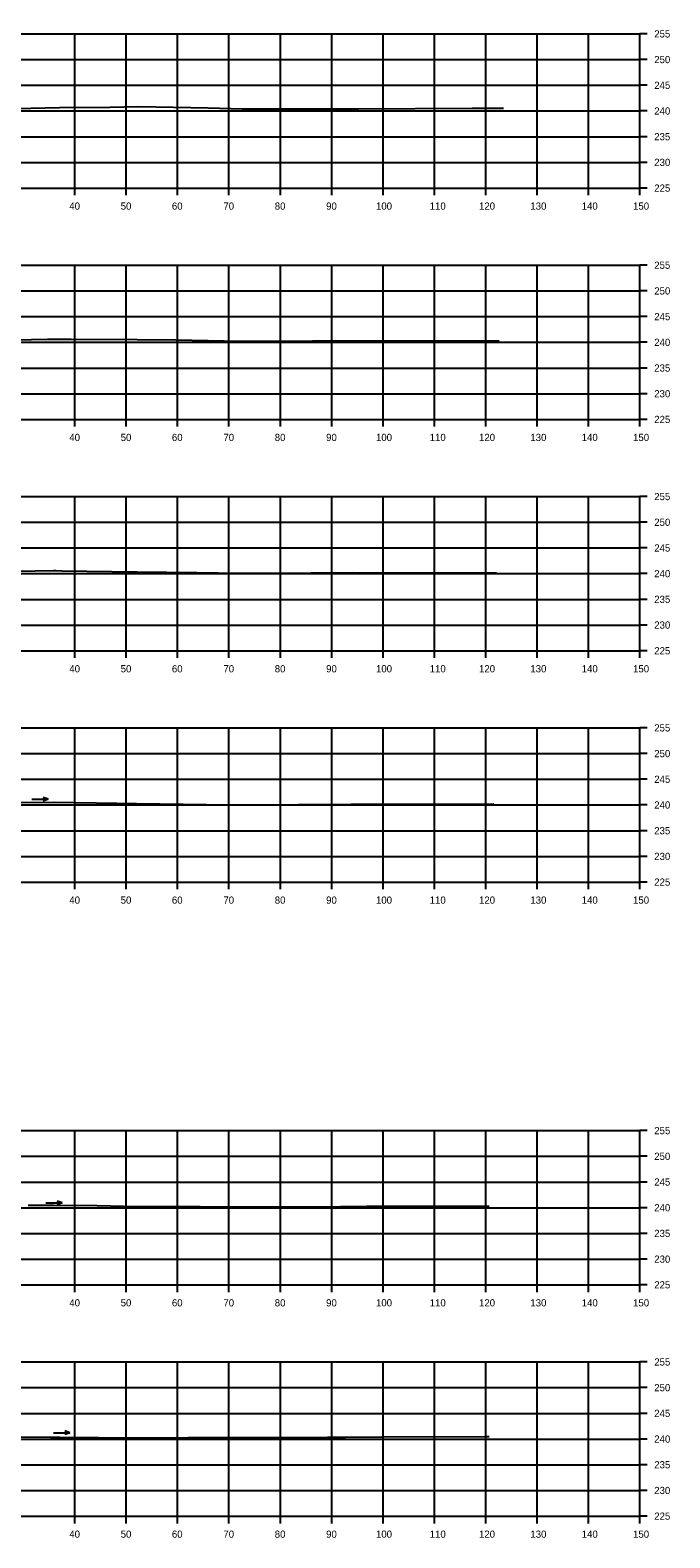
# Model space of a CAD drawing. Extents: x 1369627 to 1374022, y 380035 to 398173.
# Drawn here: x 1371570.1 to 1371694.7, y 383988.6 to 384281.9 of the extents above; entities that cross this region are included whole.
import ezdxf

# ---------------------------------------------------------------- set-up
doc = ezdxf.new("R2010")
doc.units = 0
for name, color, linetype in [('R_Axis', 7, 'Continuous'), ('R_Axis Annot', 7, 'Continuous'), ('R_Exist Surface', 7, 'Continuous'), ('R_Grid', 7, 'Continuous'), ('R_Water Annot', 7, 'Continuous')]:
    doc.layers.add(name, color=color, linetype=linetype)

msp = doc.modelspace()

# ---------------------------------------------------------------- linework, layer by layer
at = {"layer": 'R_Axis'}
for p, q in [((1371688.85, 384251.18), (1371688.85, 384281.18)), ((1371690.25, 384281.18), (1371688.85, 384281.18)), ((1371690.25, 384276.18), (1371688.85, 384276.18)), ((1371690.25, 384271.18), (1371688.85, 384271.18)), ((1371690.25, 384266.18), (1371688.85, 384266.18)), ((1371690.25, 384261.18), (1371688.85, 384261.18)), ((1371690.25, 384256.18), (1371688.85, 384256.18)), ((1371388.85, 384251.18), (1371688.85, 384251.18)), ((1371578.85, 384249.78), (1371578.85, 384251.18)), ((1371588.85, 384249.78), (1371588.85, 384251.18)), ((1371598.85, 384249.78), (1371598.85, 384251.18)), ((1371608.85, 384249.78), (1371608.85, 384251.18)), ((1371618.85, 384249.78), (1371618.85, 384251.18)), ((1371628.85, 384249.78), (1371628.85, 384251.18)), ((1371638.85, 384249.78), (1371638.85, 384251.18)), ((1371648.85, 384249.78), (1371648.85, 384251.18)), ((1371658.85, 384249.78), (1371658.85, 384251.18)), ((1371668.85, 384249.78), (1371668.85, 384251.18)), ((1371678.85, 384249.78), (1371678.85, 384251.18)), ((1371688.85, 384249.78), (1371688.85, 384251.18)), ((1371690.25, 384251.18), (1371688.85, 384251.18)), ((1371688.85, 384206.18), (1371688.85, 384236.18)), ((1371690.25, 384236.18), (1371688.85, 384236.18)), ((1371690.25, 384231.18), (1371688.85, 384231.18)), ((1371690.25, 384226.18), (1371688.85, 384226.18)), ((1371690.25, 384221.18), (1371688.85, 384221.18)), ((1371690.25, 384216.18), (1371688.85, 384216.18)), ((1371690.25, 384211.18), (1371688.85, 384211.18)), ((1371388.85, 384206.18), (1371688.85, 384206.18)), ((1371578.85, 384204.78), (1371578.85, 384206.18)), ((1371588.85, 384204.78), (1371588.85, 384206.18)), ((1371598.85, 384204.78), (1371598.85, 384206.18)), ((1371608.85, 384204.78), (1371608.85, 384206.18)), ((1371618.85, 384204.78), (1371618.85, 384206.18)), ((1371628.85, 384204.78), (1371628.85, 384206.18)), ((1371638.85, 384204.78), (1371638.85, 384206.18)), ((1371648.85, 384204.78), (1371648.85, 384206.18)), ((1371658.85, 384204.78), (1371658.85, 384206.18)), ((1371668.85, 384204.78), (1371668.85, 384206.18)), ((1371678.85, 384204.78), (1371678.85, 384206.18)), ((1371688.85, 384204.78), (1371688.85, 384206.18)), ((1371690.25, 384206.18), (1371688.85, 384206.18)), ((1371688.85, 384161.18), (1371688.85, 384191.18)), ((1371690.25, 384191.18), (1371688.85, 384191.18)), ((1371690.25, 384186.18), (1371688.85, 384186.18)), ((1371690.25, 384181.18), (1371688.85, 384181.18)), ((1371690.25, 384176.18), (1371688.85, 384176.18)), ((1371690.25, 384171.18), (1371688.85, 384171.18)), ((1371690.25, 384166.18), (1371688.85, 384166.18)), ((1371388.85, 384161.18), (1371688.85, 384161.18)), ((1371578.85, 384159.78), (1371578.85, 384161.18)), ((1371588.85, 384159.78), (1371588.85, 384161.18)), ((1371598.85, 384159.78), (1371598.85, 384161.18)), ((1371608.85, 384159.78), (1371608.85, 384161.18)), ((1371618.85, 384159.78), (1371618.85, 384161.18)), ((1371628.85, 384159.78), (1371628.85, 384161.18)), ((1371638.85, 384159.78), (1371638.85, 384161.18)), ((1371648.85, 384159.78), (1371648.85, 384161.18)), ((1371658.85, 384159.78), (1371658.85, 384161.18)), ((1371668.85, 384159.78), (1371668.85, 384161.18)), ((1371678.85, 384159.78), (1371678.85, 384161.18)), ((1371688.85, 384159.78), (1371688.85, 384161.18)), ((1371690.25, 384161.18), (1371688.85, 384161.18)), ((1371688.85, 384116.18), (1371688.85, 384146.18)), ((1371690.25, 384146.18), (1371688.85, 384146.18)), ((1371690.25, 384141.18), (1371688.85, 384141.18)), ((1371690.25, 384136.18), (1371688.85, 384136.18)), ((1371690.25, 384131.18), (1371688.85, 384131.18)), ((1371690.25, 384126.18), (1371688.85, 384126.18)), ((1371690.25, 384121.18), (1371688.85, 384121.18)), ((1371388.85, 384116.18), (1371688.85, 384116.18)), ((1371578.85, 384114.78), (1371578.85, 384116.18)), ((1371588.85, 384114.78), (1371588.85, 384116.18)), ((1371598.85, 384114.78), (1371598.85, 384116.18)), ((1371608.85, 384114.78), (1371608.85, 384116.18)), ((1371618.85, 384114.78), (1371618.85, 384116.18)), ((1371628.85, 384114.78), (1371628.85, 384116.18)), ((1371638.85, 384114.78), (1371638.85, 384116.18)), ((1371648.85, 384114.78), (1371648.85, 384116.18)), ((1371658.85, 384114.78), (1371658.85, 384116.18)), ((1371668.85, 384114.78), (1371668.85, 384116.18)), ((1371678.85, 384114.78), (1371678.85, 384116.18)), ((1371688.85, 384114.78), (1371688.85, 384116.18)), ((1371690.25, 384116.18), (1371688.85, 384116.18)), ((1371688.85, 384037.84), (1371688.85, 384067.84)), ((1371690.25, 384067.84), (1371688.85, 384067.84)), ((1371690.25, 384062.84), (1371688.85, 384062.84)), ((1371690.25, 384057.84), (1371688.85, 384057.84)), ((1371690.25, 384052.84), (1371688.85, 384052.84)), ((1371690.25, 384047.84), (1371688.85, 384047.84)), ((1371690.25, 384042.84), (1371688.85, 384042.84)), ((1371388.85, 384037.84), (1371688.85, 384037.84)), ((1371578.85, 384036.44), (1371578.85, 384037.84)), ((1371588.85, 384036.44), (1371588.85, 384037.84)), ((1371598.85, 384036.44), (1371598.85, 384037.84)), ((1371608.85, 384036.44), (1371608.85, 384037.84)), ((1371618.85, 384036.44), (1371618.85, 384037.84)), ((1371628.85, 384036.44), (1371628.85, 384037.84)), ((1371638.85, 384036.44), (1371638.85, 384037.84)), ((1371648.85, 384036.44), (1371648.85, 384037.84)), ((1371658.85, 384036.44), (1371658.85, 384037.84)), ((1371668.85, 384036.44), (1371668.85, 384037.84)), ((1371678.85, 384036.44), (1371678.85, 384037.84)), ((1371688.85, 384036.44), (1371688.85, 384037.84)), ((1371690.25, 384037.84), (1371688.85, 384037.84)), ((1371688.85, 383992.84), (1371688.85, 384022.84)), ((1371690.25, 384022.84), (1371688.85, 384022.84)), ((1371690.25, 384017.84), (1371688.85, 384017.84)), ((1371690.25, 384012.84), (1371688.85, 384012.84)), ((1371690.25, 384007.84), (1371688.85, 384007.84)), ((1371690.25, 384002.84), (1371688.85, 384002.84)), ((1371690.25, 383997.84), (1371688.85, 383997.84)), ((1371388.85, 383992.84), (1371688.85, 383992.84)), ((1371578.85, 383991.44), (1371578.85, 383992.84)), ((1371588.85, 383991.44), (1371588.85, 383992.84)), ((1371598.85, 383991.44), (1371598.85, 383992.84)), ((1371608.85, 383991.44), (1371608.85, 383992.84)), ((1371618.85, 383991.44), (1371618.85, 383992.84)), ((1371628.85, 383991.44), (1371628.85, 383992.84)), ((1371638.85, 383991.44), (1371638.85, 383992.84)), ((1371648.85, 383991.44), (1371648.85, 383992.84)), ((1371658.85, 383991.44), (1371658.85, 383992.84)), ((1371668.85, 383991.44), (1371668.85, 383992.84)), ((1371678.85, 383991.44), (1371678.85, 383992.84)), ((1371688.85, 383991.44), (1371688.85, 383992.84)), ((1371690.25, 383992.84), (1371688.85, 383992.84))]:
    msp.add_line(p, q, dxfattribs=at)
at = {"layer": 'R_Exist Surface'}
for points in [[(1371564.19, 384266.61), (1371570.29, 384266.73), (1371575.83, 384266.86), (1371585.65, 384266.95), (1371591.2, 384267.06), (1371604.82, 384266.76), (1371611.42, 384266.6), (1371627.32, 384266.62), (1371634.08, 384266.62), (1371656.17, 384266.7), (1371662.27, 384266.74)], [(1371564.03, 384221.6), (1371573.5, 384221.78), (1371575.39, 384221.81), (1371578.11, 384221.78), (1371591, 384221.74), (1371598.48, 384221.63), (1371611.11, 384221.4), (1371625.1, 384221.44), (1371633.36, 384221.47), (1371650.23, 384221.46), (1371661.44, 384221.47)], [(1371563.94, 384176.6), (1371574.67, 384176.77), (1371575.13, 384176.77), (1371576.32, 384176.75), (1371590.88, 384176.56), (1371602.57, 384176.38), (1371610.92, 384176.29), (1371624.85, 384176.34), (1371632.92, 384176.38), (1371655.03, 384176.32), (1371660.95, 384176.31)], [(1371567.59, 384131.66), (1371574.96, 384131.75), (1371587.02, 384131.52), (1371590.83, 384131.45), (1371609.03, 384131.24), (1371610.78, 384131.23), (1371612.13, 384131.23), (1371632.63, 384131.33), (1371632.83, 384131.33), (1371660.4, 384131.38)], [(1371569.77, 384053.34), (1371574.72, 384053.33), (1371583.21, 384053.24), (1371590.91, 384053.1), (1371603.21, 384053.05), (1371610.34, 384053), (1371630.58, 384053.09), (1371632.08, 384053.1), (1371635.72, 384053.11), (1371659.54, 384053.19)], [(1371563.56, 384008.25), (1371574.1, 384008.22), (1371574.49, 384008.22), (1371575.93, 384008.21), (1371591, 384008.09), (1371600.81, 384008.13), (1371609.9, 384008.12), (1371628.06, 384008.2), (1371631.52, 384008.21), (1371638.59, 384008.24), (1371658.68, 384008.34), (1371659.48, 384008.31)]]:
    msp.add_lwpolyline(points, dxfattribs=at)
at = {"layer": 'R_Grid'}
for p, q in [((1371388.85, 384281.18), (1371688.85, 384281.18)), ((1371578.85, 384251.18), (1371578.85, 384281.18)), ((1371588.85, 384251.18), (1371588.85, 384281.18)), ((1371598.85, 384251.18), (1371598.85, 384281.18)), ((1371608.85, 384251.18), (1371608.85, 384281.18)), ((1371618.85, 384251.18), (1371618.85, 384281.18)), ((1371628.85, 384251.18), (1371628.85, 384281.18)), ((1371638.85, 384251.18), (1371638.85, 384281.18)), ((1371648.85, 384251.18), (1371648.85, 384281.18)), ((1371658.85, 384251.18), (1371658.85, 384281.18)), ((1371668.85, 384251.18), (1371668.85, 384281.18)), ((1371678.85, 384251.18), (1371678.85, 384281.18)), ((1371688.85, 384251.18), (1371688.85, 384281.18)), ((1371388.85, 384276.18), (1371688.85, 384276.18)), ((1371388.85, 384271.18), (1371688.85, 384271.18)), ((1371388.85, 384266.18), (1371688.85, 384266.18)), ((1371388.85, 384261.18), (1371688.85, 384261.18)), ((1371388.85, 384256.18), (1371688.85, 384256.18)), ((1371388.85, 384251.18), (1371688.85, 384251.18)), ((1371388.85, 384236.18), (1371688.85, 384236.18)), ((1371578.85, 384206.18), (1371578.85, 384236.18)), ((1371588.85, 384206.18), (1371588.85, 384236.18)), ((1371598.85, 384206.18), (1371598.85, 384236.18)), ((1371608.85, 384206.18), (1371608.85, 384236.18)), ((1371618.85, 384206.18), (1371618.85, 384236.18)), ((1371628.85, 384206.18), (1371628.85, 384236.18)), ((1371638.85, 384206.18), (1371638.85, 384236.18)), ((1371648.85, 384206.18), (1371648.85, 384236.18)), ((1371658.85, 384206.18), (1371658.85, 384236.18)), ((1371668.85, 384206.18), (1371668.85, 384236.18)), ((1371678.85, 384206.18), (1371678.85, 384236.18)), ((1371688.85, 384206.18), (1371688.85, 384236.18)), ((1371388.85, 384231.18), (1371688.85, 384231.18)), ((1371388.85, 384226.18), (1371688.85, 384226.18)), ((1371388.85, 384221.18), (1371688.85, 384221.18)), ((1371388.85, 384216.18), (1371688.85, 384216.18)), ((1371388.85, 384211.18), (1371688.85, 384211.18)), ((1371388.85, 384206.18), (1371688.85, 384206.18)), ((1371388.85, 384191.18), (1371688.85, 384191.18)), ((1371578.85, 384161.18), (1371578.85, 384191.18)), ((1371588.85, 384161.18), (1371588.85, 384191.18)), ((1371598.85, 384161.18), (1371598.85, 384191.18)), ((1371608.85, 384161.18), (1371608.85, 384191.18)), ((1371618.85, 384161.18), (1371618.85, 384191.18)), ((1371628.85, 384161.18), (1371628.85, 384191.18)), ((1371638.85, 384161.18), (1371638.85, 384191.18)), ((1371648.85, 384161.18), (1371648.85, 384191.18)), ((1371658.85, 384161.18), (1371658.85, 384191.18)), ((1371668.85, 384161.18), (1371668.85, 384191.18)), ((1371678.85, 384161.18), (1371678.85, 384191.18)), ((1371688.85, 384161.18), (1371688.85, 384191.18)), ((1371388.85, 384186.18), (1371688.85, 384186.18)), ((1371388.85, 384181.18), (1371688.85, 384181.18)), ((1371388.85, 384176.18), (1371688.85, 384176.18)), ((1371388.85, 384171.18), (1371688.85, 384171.18)), ((1371388.85, 384166.18), (1371688.85, 384166.18)), ((1371388.85, 384161.18), (1371688.85, 384161.18)), ((1371388.85, 384146.18), (1371688.85, 384146.18)), ((1371578.85, 384116.18), (1371578.85, 384146.18)), ((1371588.85, 384116.18), (1371588.85, 384146.18)), ((1371598.85, 384116.18), (1371598.85, 384146.18)), ((1371608.85, 384116.18), (1371608.85, 384146.18)), ((1371618.85, 384116.18), (1371618.85, 384146.18)), ((1371628.85, 384116.18), (1371628.85, 384146.18)), ((1371638.85, 384116.18), (1371638.85, 384146.18)), ((1371648.85, 384116.18), (1371648.85, 384146.18)), ((1371658.85, 384116.18), (1371658.85, 384146.18)), ((1371668.85, 384116.18), (1371668.85, 384146.18)), ((1371678.85, 384116.18), (1371678.85, 384146.18)), ((1371688.85, 384116.18), (1371688.85, 384146.18)), ((1371388.85, 384141.18), (1371688.85, 384141.18)), ((1371388.85, 384136.18), (1371688.85, 384136.18)), ((1371388.85, 384131.18), (1371688.85, 384131.18)), ((1371388.85, 384126.18), (1371688.85, 384126.18)), ((1371388.85, 384121.18), (1371688.85, 384121.18)), ((1371388.85, 384116.18), (1371688.85, 384116.18)), ((1371388.85, 384067.84), (1371688.85, 384067.84)), ((1371578.85, 384037.84), (1371578.85, 384067.84)), ((1371588.85, 384037.84), (1371588.85, 384067.84)), ((1371598.85, 384037.84), (1371598.85, 384067.84)), ((1371608.85, 384037.84), (1371608.85, 384067.84)), ((1371618.85, 384037.84), (1371618.85, 384067.84)), ((1371628.85, 384037.84), (1371628.85, 384067.84)), ((1371638.85, 384037.84), (1371638.85, 384067.84)), ((1371648.85, 384037.84), (1371648.85, 384067.84)), ((1371658.85, 384037.84), (1371658.85, 384067.84)), ((1371668.85, 384037.84), (1371668.85, 384067.84)), ((1371678.85, 384037.84), (1371678.85, 384067.84)), ((1371688.85, 384037.84), (1371688.85, 384067.84)), ((1371388.85, 384062.84), (1371688.85, 384062.84)), ((1371388.85, 384057.84), (1371688.85, 384057.84)), ((1371388.85, 384052.84), (1371688.85, 384052.84)), ((1371388.85, 384047.84), (1371688.85, 384047.84)), ((1371388.85, 384042.84), (1371688.85, 384042.84)), ((1371388.85, 384037.84), (1371688.85, 384037.84)), ((1371388.85, 384022.84), (1371688.85, 384022.84)), ((1371578.85, 383992.84), (1371578.85, 384022.84)), ((1371588.85, 383992.84), (1371588.85, 384022.84)), ((1371598.85, 383992.84), (1371598.85, 384022.84)), ((1371608.85, 383992.84), (1371608.85, 384022.84)), ((1371618.85, 383992.84), (1371618.85, 384022.84)), ((1371628.85, 383992.84), (1371628.85, 384022.84)), ((1371638.85, 383992.84), (1371638.85, 384022.84)), ((1371648.85, 383992.84), (1371648.85, 384022.84)), ((1371658.85, 383992.84), (1371658.85, 384022.84)), ((1371668.85, 383992.84), (1371668.85, 384022.84)), ((1371678.85, 383992.84), (1371678.85, 384022.84)), ((1371688.85, 383992.84), (1371688.85, 384022.84)), ((1371388.85, 384017.84), (1371688.85, 384017.84)), ((1371388.85, 384012.84), (1371688.85, 384012.84)), ((1371388.85, 384007.84), (1371688.85, 384007.84)), ((1371388.85, 384002.84), (1371688.85, 384002.84)), ((1371388.85, 383997.84), (1371688.85, 383997.84)), ((1371388.85, 383992.84), (1371688.85, 383992.84))]:
    msp.add_line(p, q, dxfattribs=at)
at = {"layer": 'R_Water Annot'}
for p, q in [((1371570.48, 384132.3), (1371573.63, 384132.3)), ((1371573.63, 384132.3), (1371572.66, 384132.65)), ((1371573.63, 384132.3), (1371572.66, 384131.95)), ((1371573.21, 384053.78), (1371576.35, 384053.78)), ((1371576.35, 384053.78), (1371575.39, 384054.13)), ((1371576.35, 384053.78), (1371575.39, 384053.43)), ((1371574.7, 384009.07), (1371577.85, 384009.07)), ((1371577.85, 384009.07), (1371576.88, 384009.42)), ((1371577.85, 384009.07), (1371576.88, 384008.72))]:
    msp.add_line(p, q, dxfattribs=at)

# ---------------------------------------------------------------- texts
at = {"layer": 'R_Axis Annot'}
for s, p in [('255', (1371691.65, 384280.48)), ('250', (1371691.65, 384275.48)), ('245', (1371691.65, 384270.48)), ('240', (1371691.65, 384265.48)), ('235', (1371691.65, 384260.48)), ('230', (1371691.65, 384255.48)), ('225', (1371691.65, 384250.48)), ('40', (1371577.76, 384246.98)), ('50', (1371587.76, 384246.98)), ('60', (1371597.73, 384246.98)), ('70', (1371607.76, 384246.98)), ('80', (1371617.76, 384246.98)), ('90', (1371627.76, 384246.98)), ('100', (1371637.47, 384246.98)), ('110', (1371647.93, 384246.98)), ('120', (1371657.53, 384246.98)), ('130', (1371667.53, 384246.98)), ('140', (1371677.53, 384246.98)), ('150', (1371687.53, 384246.98)), ('255', (1371691.65, 384235.48)), ('250', (1371691.65, 384230.48)), ('245', (1371691.65, 384225.48)), ('240', (1371691.65, 384220.48)), ('235', (1371691.65, 384215.48)), ('230', (1371691.65, 384210.48)), ('225', (1371691.65, 384205.48)), ('40', (1371577.76, 384201.98)), ('50', (1371587.76, 384201.98)), ('60', (1371597.73, 384201.98)), ('70', (1371607.76, 384201.98)), ('80', (1371617.76, 384201.98)), ('90', (1371627.76, 384201.98)), ('100', (1371637.47, 384201.98)), ('110', (1371647.93, 384201.98)), ('120', (1371657.53, 384201.98)), ('130', (1371667.53, 384201.98)), ('140', (1371677.53, 384201.98)), ('150', (1371687.53, 384201.98)), ('255', (1371691.65, 384190.48)), ('250', (1371691.65, 384185.48)), ('245', (1371691.65, 384180.48)), ('240', (1371691.65, 384175.48)), ('235', (1371691.65, 384170.48)), ('230', (1371691.65, 384165.48)), ('225', (1371691.65, 384160.48)), ('40', (1371577.76, 384156.98)), ('50', (1371587.76, 384156.98)), ('60', (1371597.73, 384156.98)), ('70', (1371607.76, 384156.98)), ('80', (1371617.76, 384156.98)), ('90', (1371627.76, 384156.98)), ('100', (1371637.47, 384156.98)), ('110', (1371647.93, 384156.98)), ('120', (1371657.53, 384156.98)), ('130', (1371667.53, 384156.98)), ('140', (1371677.53, 384156.98)), ('150', (1371687.53, 384156.98)), ('255', (1371691.65, 384145.48)), ('250', (1371691.65, 384140.48)), ('245', (1371691.65, 384135.48)), ('240', (1371691.65, 384130.48)), ('235', (1371691.65, 384125.48)), ('230', (1371691.65, 384120.48)), ('225', (1371691.65, 384115.48)), ('40', (1371577.76, 384111.98)), ('50', (1371587.76, 384111.98)), ('60', (1371597.73, 384111.98)), ('70', (1371607.76, 384111.98)), ('80', (1371617.76, 384111.98)), ('90', (1371627.76, 384111.98)), ('100', (1371637.47, 384111.98)), ('110', (1371647.93, 384111.98)), ('120', (1371657.53, 384111.98)), ('130', (1371667.53, 384111.98)), ('140', (1371677.53, 384111.98)), ('150', (1371687.53, 384111.98)), ('255', (1371691.65, 384067.14)), ('250', (1371691.65, 384062.14)), ('245', (1371691.65, 384057.14)), ('240', (1371691.65, 384052.14)), ('235', (1371691.65, 384047.14)), ('230', (1371691.65, 384042.14)), ('225', (1371691.65, 384037.14)), ('40', (1371577.76, 384033.64)), ('50', (1371587.76, 384033.64)), ('60', (1371597.73, 384033.64)), ('70', (1371607.76, 384033.64)), ('80', (1371617.76, 384033.64)), ('90', (1371627.76, 384033.64)), ('100', (1371637.47, 384033.64)), ('110', (1371647.93, 384033.64)), ('120', (1371657.53, 384033.64)), ('130', (1371667.53, 384033.64)), ('140', (1371677.53, 384033.64)), ('150', (1371687.53, 384033.64)), ('255', (1371691.65, 384022.14)), ('250', (1371691.65, 384017.14)), ('245', (1371691.65, 384012.14)), ('240', (1371691.65, 384007.14)), ('235', (1371691.65, 384002.14)), ('230', (1371691.65, 383997.14)), ('225', (1371691.65, 383992.14)), ('40', (1371577.76, 383988.64)), ('50', (1371587.76, 383988.64)), ('60', (1371597.73, 383988.64)), ('70', (1371607.76, 383988.64)), ('80', (1371617.76, 383988.64)), ('90', (1371627.76, 383988.64)), ('100', (1371637.47, 383988.64)), ('110', (1371647.93, 383988.64)), ('120', (1371657.53, 383988.64)), ('130', (1371667.53, 383988.64)), ('140', (1371677.53, 383988.64)), ('150', (1371687.53, 383988.64))]:
    msp.add_text(s, height=1.4, dxfattribs=at).set_placement(p)

doc.saveas('drawing.dxf')
